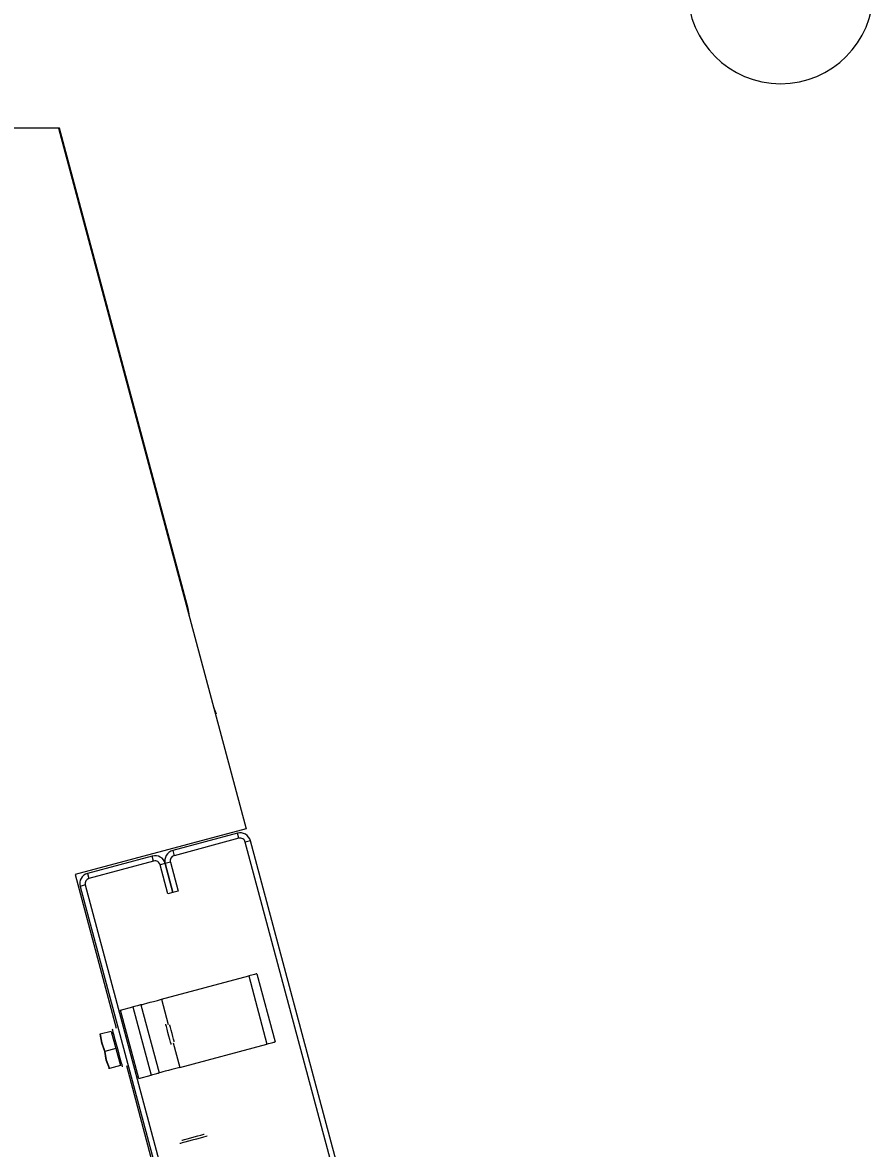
# Model space of a CAD drawing. Extents: x -264205 to -263659, y -1242401 to -1241986.
# Drawn here: x -263830.1258 to -263829.8966, y -1242087.0682 to -1242086.765 of the extents above; entities that cross this region are included whole.
import ezdxf

# ---------------------------------------------------------------- set-up
doc = ezdxf.new("R2010")
doc.units = 0
doc.layers.add('SITUACIA_DSP_2D', color=7, linetype='Continuous')

msp = doc.modelspace()

# ---------------------------------------------------------------- linework, layer by layer
at = {"layer": 'SITUACIA_DSP_2D'}
for p, q in [((-263830.11611, -1242086.79343), (-263830.63027, -1242086.79343)), ((-263830.11611, -1242086.79343), (-263830.06556, -1242086.9821)), ((-263830.11584, -1242086.79343), (-263830.11611, -1242086.79343)), ((-263830.08118, -1242086.92281), (-263830.11584, -1242086.79343)), ((-263830.08094, -1242086.92424), (-263830.08118, -1242086.92281)), ((-263830.08092, -1242086.92475), (-263830.08094, -1242086.92424)), ((-263830.07406, -1242086.94991), (-263830.0743, -1242086.94946)), ((-263830.07355, -1242086.95126), (-263830.07406, -1242086.94991)), ((-263830.06556, -1242086.9821), (-263830.11162, -1242086.99444)), ((-263830.06792, -1242086.98329), (-263830.08536, -1242086.98797)), ((-263830.06755, -1242086.98467), (-263830.08499, -1242086.98934)), ((-263830.06755, -1242086.98467), (-263830.06792, -1242086.98329)), ((-263830.08536, -1242086.98797), (-263830.08499, -1242086.98934)), ((-263830.06443, -1242086.98531), (-263830.06581, -1242086.98568)), ((-263830.04269, -1242087.07194), (-263830.06581, -1242086.98568)), ((-263830.04132, -1242087.07157), (-263830.06443, -1242086.98531)), ((-263830.09086, -1242086.98944), (-263830.1083, -1242086.99411)), ((-263830.09049, -1242086.99082), (-263830.10793, -1242086.99549)), ((-263830.09049, -1242086.99082), (-263830.09086, -1242086.98944)), ((-263830.08599, -1242086.99109), (-263830.08737, -1242086.99146)), ((-263830.08599, -1242086.99109), (-263830.0839, -1242086.99889)), ((-263830.1083, -1242086.99411), (-263830.10793, -1242086.99549)), ((-263830.08737, -1242086.99146), (-263830.08875, -1242086.99182)), ((-263830.08666, -1242086.99962), (-263830.08875, -1242086.99182)), ((-263830.08528, -1242086.99926), (-263830.08737, -1242086.99146)), ((-263830.08737, -1242086.99146), (-263830.08528, -1242086.99926)), ((-263830.11162, -1242086.99444), (-263830.10054, -1242087.0358)), ((-263830.10894, -1242086.99723), (-263830.11031, -1242086.9976)), ((-263830.10894, -1242086.99723), (-263830.08582, -1242087.08349)), ((-263830.11031, -1242086.9976), (-263830.0872, -1242087.08386)), ((-263830.08528, -1242086.99926), (-263830.08666, -1242086.99962)), ((-263830.0839, -1242086.99889), (-263830.08528, -1242086.99926)), ((-263830.06406, -1242087.0215), (-263830.06447, -1242087.02161)), ((-263830.06368, -1242087.0214), (-263830.06406, -1242087.0215)), ((-263830.06334, -1242087.02131), (-263830.06368, -1242087.0214)), ((-263830.06307, -1242087.02123), (-263830.06334, -1242087.02131)), ((-263830.06287, -1242087.02118), (-263830.06307, -1242087.02123)), ((-263830.06274, -1242087.02114), (-263830.06287, -1242087.02118)), ((-263830.0627, -1242087.02113), (-263830.06274, -1242087.02114)), ((-263830.0627, -1242087.02113), (-263830.05778, -1242087.03949)), ((-263830.08839, -1242087.02802), (-263830.0649, -1242087.02172)), ((-263830.06447, -1242087.02161), (-263830.0649, -1242087.02172)), ((-263830.0649, -1242087.02172), (-263830.05998, -1242087.04008)), ((-263830.0994, -1242087.03097), (-263830.0961, -1242087.03008)), ((-263830.09567, -1242087.02997), (-263830.0961, -1242087.03008)), ((-263830.0961, -1242087.03008), (-263830.09118, -1242087.04844)), ((-263830.09526, -1242087.02986), (-263830.09567, -1242087.02997)), ((-263830.09488, -1242087.02976), (-263830.09526, -1242087.02986)), ((-263830.09454, -1242087.02967), (-263830.09488, -1242087.02976)), ((-263830.09427, -1242087.02959), (-263830.09454, -1242087.02967)), ((-263830.09407, -1242087.02954), (-263830.09427, -1242087.02959)), ((-263830.09394, -1242087.0295), (-263830.09407, -1242087.02954)), ((-263830.0939, -1242087.02949), (-263830.09394, -1242087.0295)), ((-263830.0939, -1242087.02949), (-263830.09379, -1242087.02946)), ((-263830.0939, -1242087.02949), (-263830.08898, -1242087.04785)), ((-263830.09379, -1242087.02946), (-263830.09348, -1242087.02938)), ((-263830.09348, -1242087.02938), (-263830.09297, -1242087.02924)), ((-263830.09297, -1242087.02924), (-263830.09229, -1242087.02906)), ((-263830.09229, -1242087.02906), (-263830.09145, -1242087.02884)), ((-263830.09145, -1242087.02884), (-263830.0905, -1242087.02858)), ((-263830.0905, -1242087.02858), (-263830.08947, -1242087.02831)), ((-263830.08947, -1242087.02831), (-263830.08839, -1242087.02802)), ((-263830.08839, -1242087.02802), (-263830.08656, -1242087.03484)), ((-263830.09449, -1242087.04932), (-263830.0994, -1242087.03097)), ((-263830.10191, -1242087.03666), (-263830.10486, -1242087.03745)), ((-263830.10191, -1242087.03666), (-263830.10068, -1242087.04125)), ((-263830.10157, -1242087.03609), (-263830.10158, -1242087.03608)), ((-263830.1015, -1242087.03635), (-263830.10157, -1242087.03609)), ((-263830.10135, -1242087.03694), (-263830.1015, -1242087.03635)), ((-263830.08719, -1242087.03486), (-263830.08724, -1242087.03469)), ((-263830.08706, -1242087.03534), (-263830.08719, -1242087.03486)), ((-263830.08687, -1242087.03607), (-263830.08706, -1242087.03534)), ((-263830.08663, -1242087.03697), (-263830.08687, -1242087.03607)), ((-263830.0861, -1242087.03511), (-263830.08615, -1242087.03493)), ((-263830.08597, -1242087.0356), (-263830.0861, -1242087.03511)), ((-263830.08577, -1242087.03633), (-263830.08597, -1242087.0356)), ((-263830.08554, -1242087.03719), (-263830.08577, -1242087.03633)), ((-263830.10486, -1242087.03745), (-263830.10509, -1242087.03751)), ((-263830.10509, -1242087.03751), (-263830.10507, -1242087.0375)), ((-263830.10447, -1242087.03984), (-263830.10486, -1242087.03745)), ((-263830.10486, -1242087.03745), (-263830.10448, -1242087.03977)), ((-263830.10448, -1242087.03977), (-263830.10363, -1242087.04204)), ((-263830.10111, -1242087.03781), (-263830.10135, -1242087.03694)), ((-263830.10082, -1242087.03891), (-263830.10111, -1242087.03781)), ((-263830.10048, -1242087.04016), (-263830.10082, -1242087.03891)), ((-263830.08637, -1242087.03793), (-263830.08663, -1242087.03697)), ((-263830.08613, -1242087.03882), (-263830.08637, -1242087.03793)), ((-263830.08593, -1242087.03956), (-263830.08613, -1242087.03882)), ((-263830.0858, -1242087.04003), (-263830.08593, -1242087.03956)), ((-263830.08531, -1242087.03805), (-263830.08554, -1242087.03719)), ((-263830.08511, -1242087.03879), (-263830.08531, -1242087.03805)), ((-263830.08525, -1242087.03974), (-263830.08348, -1242087.04637)), ((-263830.08498, -1242087.03928), (-263830.08511, -1242087.03879)), ((-263830.08494, -1242087.03945), (-263830.08498, -1242087.03928)), ((-263830.05914, -1242087.03985), (-263830.05876, -1242087.03975)), ((-263830.05876, -1242087.03975), (-263830.05843, -1242087.03966)), ((-263830.05843, -1242087.03966), (-263830.05815, -1242087.03959)), ((-263830.05815, -1242087.03959), (-263830.05795, -1242087.03953)), ((-263830.05795, -1242087.03953), (-263830.05782, -1242087.0395)), ((-263830.05782, -1242087.0395), (-263830.05778, -1242087.03949)), ((-263830.10363, -1242087.04204), (-263830.10447, -1242087.03984)), ((-263830.10068, -1242087.04125), (-263830.10363, -1242087.04204)), ((-263830.10324, -1242087.04443), (-263830.10363, -1242087.04204)), ((-263830.10363, -1242087.04204), (-263830.10325, -1242087.04436)), ((-263830.10068, -1242087.04125), (-263830.09945, -1242087.04584)), ((-263830.10013, -1242087.04147), (-263830.10048, -1242087.04016)), ((-263830.09978, -1242087.04276), (-263830.10013, -1242087.04147)), ((-263830.09947, -1242087.04394), (-263830.09978, -1242087.04276)), ((-263830.08576, -1242087.0402), (-263830.0858, -1242087.04003)), ((-263830.08348, -1242087.04637), (-263830.05998, -1242087.04008)), ((-263830.05998, -1242087.04008), (-263830.05955, -1242087.03996)), ((-263830.05955, -1242087.03996), (-263830.05914, -1242087.03985)), ((-263830.10325, -1242087.04436), (-263830.1024, -1242087.04663)), ((-263830.1024, -1242087.04663), (-263830.10324, -1242087.04443)), ((-263830.09945, -1242087.04584), (-263830.1024, -1242087.04663)), ((-263830.0992, -1242087.04493), (-263830.09947, -1242087.04394)), ((-263830.09901, -1242087.04566), (-263830.0992, -1242087.04493)), ((-263830.0989, -1242087.04608), (-263830.09901, -1242087.04566)), ((-263830.1024, -1242087.04663), (-263830.10263, -1242087.04669)), ((-263830.10263, -1242087.04669), (-263830.10261, -1242087.04668)), ((-263830.09887, -1242087.04617), (-263830.0989, -1242087.04608)), ((-263830.09784, -1242087.04589), (-263829.98129, -1242087.48085)), ((-263830.09449, -1242087.04932), (-263830.09118, -1242087.04844)), ((-263830.09118, -1242087.04844), (-263830.09075, -1242087.04832)), ((-263830.09075, -1242087.04832), (-263830.09034, -1242087.04821)), ((-263830.09034, -1242087.04821), (-263830.08996, -1242087.04811)), ((-263830.08996, -1242087.04811), (-263830.08963, -1242087.04802)), ((-263830.08963, -1242087.04802), (-263830.08935, -1242087.04795)), ((-263830.08935, -1242087.04795), (-263830.08915, -1242087.04789)), ((-263830.08915, -1242087.04789), (-263830.08902, -1242087.04786)), ((-263830.08902, -1242087.04786), (-263830.08898, -1242087.04785)), ((-263830.08888, -1242087.04782), (-263830.08898, -1242087.04785)), ((-263830.08856, -1242087.04773), (-263830.08888, -1242087.04782)), ((-263830.08805, -1242087.0476), (-263830.08856, -1242087.04773)), ((-263830.08737, -1242087.04741), (-263830.08805, -1242087.0476)), ((-263830.08653, -1242087.04719), (-263830.08737, -1242087.04741)), ((-263830.08558, -1242087.04693), (-263830.08653, -1242087.04719)), ((-263830.08455, -1242087.04666), (-263830.08558, -1242087.04693)), ((-263830.08348, -1242087.04637), (-263830.08455, -1242087.04666)), ((-263830.08326, -1242087.06682), (-263830.0834, -1242087.06686)), ((-263830.0828, -1242087.0667), (-263830.08326, -1242087.06682)), ((-263830.08289, -1242087.06599), (-263830.08269, -1242087.06593)), ((-263830.08289, -1242087.06599), (-263830.08289, -1242087.06599)), ((-263830.08208, -1242087.06651), (-263830.0828, -1242087.0667)), ((-263830.08269, -1242087.06593), (-263830.08219, -1242087.0658)), ((-263830.08219, -1242087.0658), (-263830.08144, -1242087.0656)), ((-263830.08114, -1242087.06626), (-263830.08208, -1242087.06651)), ((-263830.08144, -1242087.0656), (-263830.08052, -1242087.06535)), ((-263830.08008, -1242087.06597), (-263830.08114, -1242087.06626)), ((-263830.08052, -1242087.06535), (-263830.07954, -1242087.06509)), ((-263830.07899, -1242087.06568), (-263830.08008, -1242087.06597)), ((-263830.07954, -1242087.06509), (-263830.0786, -1242087.06484)), ((-263830.07796, -1242087.0654), (-263830.07899, -1242087.06568)), ((-263830.0786, -1242087.06484), (-263830.0778, -1242087.06462)), ((-263830.07709, -1242087.06517), (-263830.07796, -1242087.0654)), ((-263830.0778, -1242087.06462), (-263830.07723, -1242087.06447)), ((-263830.07723, -1242087.06447), (-263830.07695, -1242087.06439)), ((-263830.07645, -1242087.065), (-263830.07709, -1242087.06517)), ((-263830.07695, -1242087.06439), (-263830.07693, -1242087.06439)), ((-263830.07611, -1242087.06491), (-263830.07645, -1242087.065)), ((-263830.07605, -1242087.06489), (-263830.07611, -1242087.06491))]:
    msp.add_line(p, q, dxfattribs=at)
for centre, radius, start, end in [((-263829.92163, -1242086.75643), 0.025, 180, 0), ((-263830.63074, -1242087.49643), 0.5985, 234.56502, 125.43498), ((-263830.06718, -1242086.98605), 0.00285, 15, 105), ((-263830.06718, -1242086.98605), 0.00143, 15, 105), ((-263830.08462, -1242086.99072), 0.00285, 105, 195), ((-263830.09012, -1242086.99219), 0.00285, 15, 105), ((-263830.09012, -1242086.99219), 0.00143, 15, 105), ((-263830.08462, -1242086.99072), 0.00143, 105, 195), ((-263830.10756, -1242086.99687), 0.00285, 105, 195), ((-263830.10756, -1242086.99687), 0.00143, 105, 195), ((-263830.10165, -1242087.03763), 0.000475, 15, 105), ((-263830.09971, -1242087.04486), 0.000475, 285, 15)]:
    msp.add_arc(centre, radius, start, end, dxfattribs=at)

doc.saveas('drawing.dxf')
